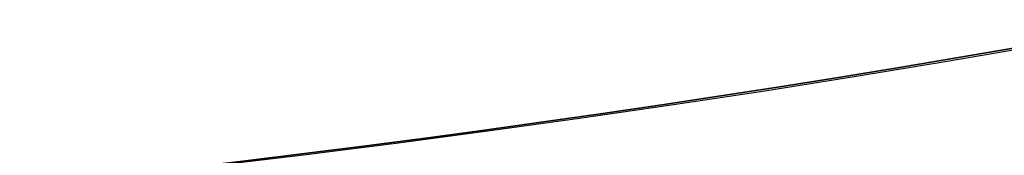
# Model space of a CAD drawing. Header units: millimetres. Extents: x -1649 to 240, y -242 to 238.
# Tile 424 of 656: x 2.108 to 3.463, y -21.897 to -21.71. Entities that reach past the tile are written whole.
import ezdxf

# ---------------------------------------------------------------- set-up
doc = ezdxf.new("R2010")
doc.units = ezdxf.units.MM
for name, color, linetype, true_color in [('BOMBILLA', 7, 'Continuous', 0xfff700), ('NEGRO', 7, 'Continuous', 0x292828), ('PANTALLA', 7, 'Continuous', 0xffffff)]:
    doc.layers.add(name, color=color, linetype=linetype, true_color=true_color)

# ---------------------------------------------------------------- blocks, each defined once
blk = doc.blocks.new('DOME M 29914')
at = {"layer": 'BOMBILLA', "extrusion": (0, 0, -1)}
blk.add_arc((-12.50152331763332, -0.01811837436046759, -330.6345638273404), 24.05871559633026, 180.8118392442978, 0.8118392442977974, dxfattribs=at)
at = {"layer": 'NEGRO', "extrusion": (0, 0, -1)}
for centre, radius, start, end in [((-12.49999999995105, -1.341600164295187e-10, -253.25), 211.4999999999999, 292.5907274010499, 112.5907273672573), ((-12.49999999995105, -1.341600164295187e-10, -253.5), 210, 329.857864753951, 149.8578647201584), ((-12.49999999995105, -1.341600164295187e-10, -253.25), 210.4999999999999, 292.5907274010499, 112.5907273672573), ((-12.49999999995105, -1.341600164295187e-10, -253.5), 206, 329.857864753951, 149.8578647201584), ((-12.49999999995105, -1.341600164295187e-10, -247), 199.5, 292.5907274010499, 112.5907273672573), ((-12.49999999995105, -1.341500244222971e-10, -258.5), 211.5, 292.590727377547, 112.5907273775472), ((-12.49999999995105, -1.341506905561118e-10, -248), 210.5, 292.590727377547, 112.5907273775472), ((-12.49999999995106, -1.341466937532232e-10, -258.4999999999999), 210.5, 292.5907273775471, 112.5907273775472), ((-12.49999999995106, -1.341513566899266e-10, -247.5), 199.5, 292.5907273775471, 112.5907273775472), ((-12.49999999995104, -1.341606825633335e-10, -259.5), 210, 329.8578647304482, 149.8578647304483), ((-12.49999999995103, -1.341431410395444e-10, -259.5), 206, 329.8578647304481, 149.8578647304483), ((-12.49999999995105, -1.341600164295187e-10, -253.25), 211.4999999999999, 112.5907273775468, 292.5907274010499), ((-12.49999999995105, -1.341950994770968e-10, -248), 211.5, 112.5907273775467, 292.5907273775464), ((-12.49999999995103, -1.341977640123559e-10, -258.4999999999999), 211.5, 112.5907273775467, 292.5907273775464), ((-12.49999999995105, -1.341600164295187e-10, -253.25), 210.4999999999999, 112.5907273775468, 292.5907274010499), ((-12.49999999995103, -1.341911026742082e-10, -258.5), 210.5, 112.5907273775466, 292.5907273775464), ((-12.49999999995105, -1.341600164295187e-10, -247), 199.5, 112.5907273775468, 292.5907274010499), ((-12.49999999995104, -1.341873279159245e-10, -247.5), 199.5, 112.5907273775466, 292.5907273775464), ((-12.49999999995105, -1.341600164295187e-10, -253.5), 210, 149.8578647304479, 329.857864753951), ((-12.49999999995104, -1.341280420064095e-10, -259.5), 210, 149.8578647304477, 329.8578647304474), ((-12.49999999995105, -1.341600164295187e-10, -253.5), 206, 149.8578647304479, 329.857864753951), ((-12.49999999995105, -1.341633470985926e-10, -259.5), 206, 149.8578647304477, 329.8578647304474), ((-12.49999999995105, -1.341600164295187e-10, -265.119279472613), 28.40000000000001, 60.27582303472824, 240.2758230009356), ((-12.49999999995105, -1.341569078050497e-10, -265.619279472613), 26.30000000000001, 60.27582301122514, 240.2758230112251), ((-12.49999999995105, -1.341600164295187e-10, -264.369279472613), 26.30000000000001, 60.27582303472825, 240.2758230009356), ((-12.49999999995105, -1.341582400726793e-10, -267.119279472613), 28.40000000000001, 60.27582301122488, 240.2758230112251), ((-12.49999999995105, -1.341600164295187e-10, -265.119279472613), 28.40000000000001, 240.2758230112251, 60.27582303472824), ((-12.49999999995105, -1.3417089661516e-10, -267.119279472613), 28.4, 240.2758230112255, 60.27582301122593), ((-12.49999999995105, -1.341571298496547e-10, -275.919279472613), 23.10000000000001, 60.27582301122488, 240.2758230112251), ((-12.49999999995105, -1.341600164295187e-10, -264.369279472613), 26.30000000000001, 240.2758230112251, 60.27582303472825), ((-12.49999999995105, -1.341686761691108e-10, -265.619279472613), 26.3, 240.2758230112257, 60.27582301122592), ((-12.49999999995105, -1.341682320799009e-10, -275.919279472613), 23.1, 240.2758230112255, 60.27582301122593), ((-12.49999999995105, -1.341582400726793e-10, -256.5), 26, 227.962105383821, 47.96210538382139), ((-12.4999999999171, -7.470535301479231e-11, -275.919279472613), 21.85790949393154, 240.2758230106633, 60.27582301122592), ((-12.49999999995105, -1.341600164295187e-10, -273.571862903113), 20.59548659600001, 259.7877403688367, 60.27582302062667), ((-12.49999999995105, -1.341600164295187e-10, -267.568868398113), 20.59548659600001, 260.1318514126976, 60.27582303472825), ((-12.49999999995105, -1.341600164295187e-10, -270.867860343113), 20.59548659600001, 240.2758230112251, 60.27582303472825), ((-12.49999999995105, -1.341631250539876e-10, -252.7), 21.75, 227.962105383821, 47.9621053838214), ((-12.49999999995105, -1.341640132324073e-10, -252.7), 20.95, 227.962105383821, 47.9621053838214), ((-12.49999999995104, -1.341553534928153e-10, -221), 20.94999999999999, 227.9621053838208, 47.9621053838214), ((-12.49999999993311, -1.141173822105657e-10, -281.3), 19.1499999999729, 227.9621053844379, 47.9621053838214), ((-12.49999999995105, -1.341600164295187e-10, -278.271747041), 19.85, 240.4672693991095, 34.66480464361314), ((-12.49999999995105, -1.341600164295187e-10, -275.271747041), 19.85, 240.4672693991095, 34.66480464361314), ((-12.49999999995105, -1.341600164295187e-10, -272.271747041), 19.85, 240.4672693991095, 34.66480464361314), ((-12.49999999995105, -1.341600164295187e-10, -269.271747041), 19.85, 240.4672693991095, 34.66480464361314), ((-12.49999999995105, -1.341600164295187e-10, -266.271747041), 19.85, 240.4672693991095, 34.66480464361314), ((-12.49999999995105, -1.341600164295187e-10, -263.271747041), 19.85, 240.4672693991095, 34.66480464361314), ((-12.49999999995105, -1.341600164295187e-10, -260.271747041), 19.85, 240.4672693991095, 34.66480464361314), ((-12.49999999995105, -1.341600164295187e-10, -257.271747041), 19.85, 240.4672693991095, 34.66480464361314), ((-12.49999999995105, -1.341600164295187e-10, -254.271747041), 19.85, 240.4672693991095, 34.66480464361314), ((-12.49999999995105, -1.341600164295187e-10, -251.271747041), 19.85, 240.4672693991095, 34.66480464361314), ((-12.49999999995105, -1.341600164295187e-10, -248.271747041), 19.85, 240.4672693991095, 34.66480464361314), ((-12.49999999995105, -1.341600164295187e-10, -245.271747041), 19.85, 240.4672693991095, 34.66480464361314), ((-12.49999999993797, -1.262969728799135e-10, -242.3), 19.85000000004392, 237.220322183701, 30.95717537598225), ((-12.49999999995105, -1.341600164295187e-10, -258.5), 32.49999999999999, 179.8578647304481, 359.8578647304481), ((-12.49999999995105, -1.341600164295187e-10, -257.5), 32.49999999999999, 179.8578647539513, 359.8578647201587), ((-12.49999999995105, -1.341600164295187e-10, -258.4999999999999), 20.25, 179.8578647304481, 359.8578647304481), ((-12.49999999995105, -1.341600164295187e-10, -257.5), 20.25, 179.8578647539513, 359.8578647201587), ((-12.49999999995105, -1.341600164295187e-10, -242.9861459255), 19.85, 227.9621053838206, 308.5412627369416), ((-12.49999999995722, -1.265829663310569e-10, -274.9192794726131), 20.59548659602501, 240.2758230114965, 309.1348829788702)]:
    blk.add_arc(centre, radius, start, end, dxfattribs=at)
at = {"layer": 'NEGRO'}
for centre, radius, start, end in [((12.49999999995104, -1.341891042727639e-10, 248), 211.5, 67.4092726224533, 247.4092726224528), ((12.49999999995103, -1.341704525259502e-10, 246.5), 210, 67.4092726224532, 247.4092726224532), ((12.49999999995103, -1.341822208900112e-10, 247.5), 210, 67.40927262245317, 210.1421352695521), ((12.49999999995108, -1.341893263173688e-10, 247.5), 210.0000000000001, 67.40927262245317, 210.1421352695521), ((12.49999999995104, -1.341498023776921e-10, 247.5), 206, 30.14213526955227, 210.1421352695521), ((12.49999999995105, -1.341773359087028e-10, 246.5), 199.5, 67.40927262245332, 247.4092726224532), ((12.49999999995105, -1.341449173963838e-10, 248), 210.5, 247.4092726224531, 67.4092726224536), ((12.49999999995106, -1.341553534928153e-10, 246.5), 210, 247.4092726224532, 67.4092726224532), ((12.49999999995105, -1.34168010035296e-10, 246.5), 199.5, 247.4092726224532, 67.4092726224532), ((12.49999999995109, -1.341751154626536e-10, 247.5), 210, 247.4092726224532, 30.14213526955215), ((12.49999999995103, -1.341253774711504e-10, 247.5), 210.0000000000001, 247.4092726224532, 30.14213526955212), ((12.49999999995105, -1.341600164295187e-10, 247.5), 206, 210.1421352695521, 30.14213526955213), ((12.49999999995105, -1.341644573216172e-10, 263.1192794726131), 28.4, 299.7241769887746, 119.7241769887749), ((12.49999999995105, -1.341675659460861e-10, 263.1192794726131), 26.3, 299.7241769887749, 119.7241769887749), ((12.49999999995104, -1.341537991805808e-10, 263.119279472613), 28.40000000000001, 119.7241769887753, 299.7241769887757), ((12.49999999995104, -1.341571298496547e-10, 263.119279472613), 26.30000000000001, 119.7241769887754, 299.7241769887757), ((12.49999999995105, -1.341597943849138e-10, 255.7), 26, 132.0378946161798, 312.0378946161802), ((12.49999999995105, -1.341600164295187e-10, 256.1), 26, 132.0378946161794, 312.0378946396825), ((12.49999999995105, -1.341600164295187e-10, 269.359777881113), 21.85790949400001, 119.7241769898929, 299.724176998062), ((12.49999999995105, -1.341600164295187e-10, 272.359777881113), 21.85790949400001, 119.7241769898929, 299.724176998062), ((12.49999999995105, -1.341600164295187e-10, 274.513097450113), 21.85790949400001, 119.7241769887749, 286.8801097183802), ((12.49999999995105, -1.341617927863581e-10, 256.5), 24.75, 132.0378946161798, 312.0378946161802), ((12.49999999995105, -1.341622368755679e-10, 255.7), 24.75, 132.0378946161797, 312.0378946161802), ((12.49999999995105, -1.341604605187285e-10, 265.619279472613), 20.59548659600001, 119.7241769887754, 299.7241769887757), ((12.49999999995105, -1.341640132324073e-10, 221), 21.75, 132.0378946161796, 312.0378946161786), ((12.49999999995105, -1.341600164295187e-10, 236.85), 21.75, 132.0378946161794, 312.0378946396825), ((12.49999999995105, -1.341600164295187e-10, 236.85), 20.95, 132.0378946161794, 312.0378946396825), ((12.49999999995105, -1.341600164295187e-10, 256.5), 32.49999999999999, 180.1421352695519, 0.1421352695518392), ((12.49999999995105, -1.341600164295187e-10, 256.4999999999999), 20.25, 180.1421352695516, 0.1421352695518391), ((12.49999999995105, -1.341600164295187e-10, 275.0906576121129), 20.76686473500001, 266.4442671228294, 299.724177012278), ((12.49999999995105, -1.341600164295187e-10, 267.116502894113), 21.85790949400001, 254.7244295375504, 299.724177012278), ((12.50000000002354, -2.63922883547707e-10, 265.6192794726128), 21.85790949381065, 254.7244295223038, 299.2016926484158)]:
    blk.add_arc(centre, radius, start, end, dxfattribs=at)
for points, weights, degree in [([(93.57808880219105, 194.866481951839, 246.9393398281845), (-296.1548751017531, 357.0226595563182, 246.9393398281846), (-458.3110527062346, -32.71030434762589, 246.9393398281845), (-68.57808880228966, -194.8664819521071, 246.9393398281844)], [0.8164906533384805, 0.2721635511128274, 0.2721635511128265, 0.8164906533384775], 3), ([(93.3064566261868, 194.2136297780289, 247.6464466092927), (-295.1208029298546, 355.826543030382, 247.6464466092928), (-456.7337161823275, -32.60071652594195, 247.6464466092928), (-68.3064566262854, -194.213629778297, 247.6464466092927)], [0.8164906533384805, 0.2721635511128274, 0.2721635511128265, 0.8164906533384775], 3), ([(-68.57808880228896, -194.8664819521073, 246.9393398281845), (321.1548751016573, -357.0226595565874, 246.9393398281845), (483.3110527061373, 32.71030434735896, 246.9393398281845), (93.57808880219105, 194.866481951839, 246.9393398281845)], [0.8164906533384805, 0.2721635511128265, 0.2721635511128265, 0.8164906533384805], 3), ([(-68.3064566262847, -194.2136297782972, 247.6464466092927), (320.1208029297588, -355.8265430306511, 247.6464466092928), (481.7337161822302, 32.600716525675, 247.6464466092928), (93.3064566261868, 194.2136297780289, 247.6464466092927)], [0.8164906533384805, 0.2721635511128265, 0.2721635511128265, 0.8164906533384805], 3), ([(-2.652660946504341, 16.8063681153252, 254.821320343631), (-36.26539717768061, -13.49895377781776, 254.8213203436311), (-5.960075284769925, -47.11169000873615, 254.8213203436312), (27.65266094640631, -16.80636811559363, 254.8213203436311)], [0.8164906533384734, 0.2721635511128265, 0.2721635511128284, 0.816490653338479], 3), ([(-2.273865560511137, 16.38623235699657, 255.3870057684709), (-35.04633027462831, -13.1614987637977, 255.3870057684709), (-5.498599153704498, -45.93396347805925, 255.3870057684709), (27.27386556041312, -16.38623235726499, 255.3870057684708)], [0.816490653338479, 0.2721635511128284, 0.2721635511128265, 0.8164906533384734], 3), ([(-1.573958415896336, 15.60993985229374, 219.2322330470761), (-32.79383812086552, -12.53797697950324, 219.2322330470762), (-4.645921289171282, -43.75785668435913, 219.2322330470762), (26.57395841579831, -15.60993985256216, 219.2322330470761)], [0.816490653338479, 0.2721635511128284, 0.2721635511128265, 0.8164906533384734], 3), ([(-1.195163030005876, 15.18980409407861, 219.7979184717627), (-31.57477121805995, -12.20052196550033, 219.7979184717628), (-4.184445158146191, -42.58013015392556, 219.7979184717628), (26.19516302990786, -15.18980409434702, 219.7979184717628)], [0.8164906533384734, 0.2721635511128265, 0.2721635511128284, 0.816490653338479], 3), ([(22.71176041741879, -17.88558126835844, 266.495201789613), (15.30335626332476, -22.11540456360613, 266.295153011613), (7.073876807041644, -19.86784475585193, 266.1157943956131)], [0.949183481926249, 0.900100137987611, 1], 2), ([(7.073876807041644, -19.86784475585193, 267.361111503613), (15.30335626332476, -22.11540456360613, 267.5404701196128), (22.71176041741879, -17.88558126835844, 267.740518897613)], [1, 0.900100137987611, 0.949183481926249], 2), ([(23.33770145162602, -18.98189755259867, 268.595866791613), (15.47519105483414, -23.47099249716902, 268.3958180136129), (6.741276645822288, -21.08566605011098, 268.216459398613)], [0.949183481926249, 0.900100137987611, 1], 2)]:
    blk.add_rational_spline(points, weights, degree=degree, dxfattribs=at)
for points, weights, knots in [([(6.907576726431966, -20.47675540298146, 267.788785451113), (18.72983697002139, -23.70554248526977, 268.038785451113), (27.43717872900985, -15.08155832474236, 268.288785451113), (36.14452048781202, -6.457574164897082, 268.538785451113), (33.02960200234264, 5.39519707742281, 268.788785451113), (29.91468351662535, 17.24796832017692, 269.038785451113), (18.09242327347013, 20.47675540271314, 269.288785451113), (6.270163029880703, 23.70554248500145, 269.538785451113), (-2.437178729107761, 15.08155832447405, 269.788785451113), (-11.14452048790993, 6.457574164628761, 270.038785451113), (-8.029602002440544, -5.39519707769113, 270.288785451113), (-4.914683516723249, -17.24796832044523, 270.538785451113), (6.907576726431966, -20.47675540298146, 270.788785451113), (18.72983697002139, -23.70554248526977, 271.038785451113), (27.43717872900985, -15.08155832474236, 271.288785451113), (36.14452048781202, -6.457574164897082, 271.538785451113), (33.02960200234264, 5.39519707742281, 271.788785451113), (29.91468351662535, 17.24796832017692, 272.038785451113), (18.09242327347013, 20.47675540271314, 272.288785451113), (6.270163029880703, 23.70554248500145, 272.538785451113), (-2.437178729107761, 15.08155832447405, 272.788785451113), (-11.14452048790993, 6.457574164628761, 273.038785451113), (-8.029602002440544, -5.39519707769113, 273.288785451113), (-4.914683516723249, -17.24796832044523, 273.538785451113), (6.907576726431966, -20.47675540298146, 273.788785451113), (18.72983697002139, -23.70554248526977, 274.038785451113), (27.43717872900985, -15.08155832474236, 274.288785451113), (36.14452048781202, -6.457574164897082, 274.538785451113), (33.02960200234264, 5.39519707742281, 274.788785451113), (29.91468351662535, 17.24796832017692, 275.038785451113), (18.09242327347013, 20.47675540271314, 275.288785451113), (12.34638650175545, 22.04606016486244, 275.4102942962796), (6.622775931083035, 20.39683669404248, 275.5505617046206)], [1, 0.866025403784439, 1, 0.866025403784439, 1, 0.866025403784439, 1, 0.866025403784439, 1, 0.866025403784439, 1, 0.866025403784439, 1, 0.866025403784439, 1, 0.866025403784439, 1, 0.866025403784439, 1, 0.866025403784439, 1, 0.866025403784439, 1, 0.866025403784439, 1, 0.866025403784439, 1, 0.866025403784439, 1, 0.866025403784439, 1, 0.9300682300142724, 0.9331421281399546], [0, 0, 0, 0.0416666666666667, 0.0416666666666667, 0.0833333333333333, 0.0833333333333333, 0.125, 0.125, 0.166666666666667, 0.166666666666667, 0.208333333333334, 0.208333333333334, 0.25, 0.25, 0.291666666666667, 0.291666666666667, 0.333333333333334, 0.333333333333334, 0.375, 0.375, 0.416666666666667, 0.416666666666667, 0.458333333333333, 0.458333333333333, 0.5, 0.5, 0.541666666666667, 0.541666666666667, 0.583333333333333, 0.583333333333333, 0.625, 0.625, 0.646749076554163, 0.646749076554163, 0.646749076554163]), ([(6.907576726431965, -20.47675540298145, 265.680037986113), (18.72983697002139, -23.70554248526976, 265.930037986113), (27.43717872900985, -15.08155832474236, 266.180037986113), (36.14452048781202, -6.457574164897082, 266.430037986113), (33.02960200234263, 5.395197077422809, 266.680037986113), (29.91468351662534, 17.24796832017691, 266.930037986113), (18.09242327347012, 20.47675540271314, 267.180037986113), (6.270163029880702, 23.70554248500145, 267.430037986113), (-2.437178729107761, 15.08155832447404, 267.680037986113), (-11.14452048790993, 6.457574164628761, 267.9300379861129), (-8.029602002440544, -5.39519707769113, 268.180037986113), (-4.914683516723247, -17.24796832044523, 268.430037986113), (6.907576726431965, -20.47675540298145, 268.680037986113), (18.72983697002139, -23.70554248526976, 268.930037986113), (27.43717872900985, -15.08155832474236, 269.180037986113), (36.14452048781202, -6.457574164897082, 269.430037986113), (33.02960200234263, 5.395197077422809, 269.680037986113), (29.91468351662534, 17.24796832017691, 269.930037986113), (18.09242327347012, 20.47675540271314, 270.180037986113), (6.270163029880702, 23.70554248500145, 270.430037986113), (-2.437178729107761, 15.08155832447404, 270.680037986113), (-11.14452048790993, 6.457574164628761, 270.9300379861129), (-8.029602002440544, -5.39519707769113, 271.180037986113), (-4.914683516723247, -17.24796832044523, 271.430037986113), (6.907576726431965, -20.47675540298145, 271.680037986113), (18.72983697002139, -23.70554248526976, 271.930037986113), (27.43717872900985, -15.08155832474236, 272.180037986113), (36.14452048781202, -6.457574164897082, 272.430037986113), (33.02960200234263, 5.395197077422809, 272.680037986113), (29.91468351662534, 17.24796832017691, 272.930037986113), (18.09242327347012, 20.47675540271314, 273.180037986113), (6.270163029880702, 23.70554248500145, 273.430037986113), (-2.437178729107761, 15.08155832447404, 273.680037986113), (-11.14452048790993, 6.457574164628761, 273.9300379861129), (-8.029602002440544, -5.39519707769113, 274.180037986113), (-4.914683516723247, -17.24796832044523, 274.430037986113), (6.907576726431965, -20.47675540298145, 274.680037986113), (18.72983697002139, -23.70554248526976, 274.930037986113), (27.43717872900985, -15.08155832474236, 275.180037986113), (33.52303629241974, -9.053962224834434, 275.3547714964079), (33.72102674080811, -0.4906464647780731, 275.5505846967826)], [1, 0.866025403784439, 1, 0.866025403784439, 1, 0.866025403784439, 1, 0.866025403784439, 1, 0.866025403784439, 1, 0.866025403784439, 1, 0.866025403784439, 1, 0.866025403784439, 1, 0.866025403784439, 1, 0.866025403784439, 1, 0.866025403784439, 1, 0.866025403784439, 1, 0.866025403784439, 1, 0.866025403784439, 1, 0.866025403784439, 1, 0.866025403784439, 1, 0.866025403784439, 1, 0.866025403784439, 1, 0.866025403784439, 1, 0.9024248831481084, 0.946979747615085], [0, 0, 0, 0.0416666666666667, 0.0416666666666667, 0.0833333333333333, 0.0833333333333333, 0.125, 0.125, 0.166666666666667, 0.166666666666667, 0.208333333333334, 0.208333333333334, 0.25, 0.25, 0.291666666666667, 0.291666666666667, 0.333333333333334, 0.333333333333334, 0.375, 0.375, 0.416666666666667, 0.416666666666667, 0.458333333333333, 0.458333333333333, 0.5, 0.5, 0.541666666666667, 0.541666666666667, 0.583333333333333, 0.583333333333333, 0.625, 0.625, 0.666666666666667, 0.666666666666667, 0.708333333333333, 0.708333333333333, 0.75, 0.75, 0.791666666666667, 0.791666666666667, 0.8220129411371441, 0.8220129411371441, 0.8220129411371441]), ([(23.33770145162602, -18.98189755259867, 274.5958667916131), (15.47519105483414, -23.47099249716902, 274.395818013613), (6.74127664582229, -21.08566605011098, 274.216459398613), (-5.432538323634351, -17.76086557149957, 273.9664593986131), (-8.640084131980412, -5.555632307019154, 273.716459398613), (-11.84762994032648, 6.649600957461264, 273.466459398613), (-2.881360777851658, 15.53003374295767, 273.216459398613), (-0.8367582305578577, 17.55506279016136, 273.159451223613), (1.662298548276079, 18.98189755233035, 273.095866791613)], [0.94918348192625, 0.900100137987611, 1, 0.866025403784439, 1, 0.866025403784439, 1, 0.965925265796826, 0.949183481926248], [3.772535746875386, 3.772535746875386, 3.772535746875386, 3.803605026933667, 3.803605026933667, 3.845271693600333, 3.845271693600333, 3.886938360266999, 3.886938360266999, 3.897535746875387, 3.897535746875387, 3.897535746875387]), ([(23.33770145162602, -18.98189755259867, 271.595866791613), (15.47519105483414, -23.47099249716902, 271.3958180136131), (6.74127664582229, -21.08566605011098, 271.216459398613), (-5.432538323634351, -17.76086557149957, 270.9664593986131), (-8.640084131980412, -5.555632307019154, 270.716459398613), (-11.84762994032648, 6.649600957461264, 270.4664593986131), (-2.881360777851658, 15.53003374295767, 270.216459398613), (-0.8367582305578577, 17.55506279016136, 270.159451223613), (1.662298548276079, 18.98189755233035, 270.095866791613)], [0.94918348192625, 0.900100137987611, 1, 0.866025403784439, 1, 0.866025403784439, 1, 0.965925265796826, 0.949183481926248], [4.022535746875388, 4.022535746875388, 4.022535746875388, 4.053605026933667, 4.053605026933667, 4.095271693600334, 4.095271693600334, 4.136938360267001, 4.136938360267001, 4.147535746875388, 4.147535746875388, 4.147535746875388]), ([(1.662298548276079, 18.98189755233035, 267.123688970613), (-0.8367582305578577, 17.55506279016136, 267.187273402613), (-2.881360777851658, 15.53003374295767, 267.244281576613), (-11.84762994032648, 6.649600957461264, 267.494281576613), (-8.640084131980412, -5.555632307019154, 267.744281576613), (-5.432538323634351, -17.76086557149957, 267.9942815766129), (6.74127664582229, -21.08566605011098, 268.244281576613), (15.47519105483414, -23.47099249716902, 268.4236401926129), (23.33770145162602, -18.98189755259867, 268.623688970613)], [0.949183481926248, 0.965925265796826, 1, 0.866025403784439, 1, 0.866025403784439, 1, 0.900100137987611, 0.949183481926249], [0.156069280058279, 0.156069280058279, 0.156069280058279, 0.166666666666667, 0.166666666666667, 0.208333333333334, 0.208333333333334, 0.25, 0.25, 0.281069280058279, 0.281069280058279, 0.281069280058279]), ([(1.662298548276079, 18.98189755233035, 270.123688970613), (-0.8367582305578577, 17.55506279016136, 270.1872734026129), (-2.881360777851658, 15.53003374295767, 270.244281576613), (-11.84762994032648, 6.649600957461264, 270.4942815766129), (-8.640084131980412, -5.555632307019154, 270.744281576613), (-5.432538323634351, -17.76086557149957, 270.9942815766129), (6.74127664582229, -21.08566605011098, 271.244281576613), (15.47519105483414, -23.47099249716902, 271.4236401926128), (23.33770145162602, -18.98189755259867, 271.623688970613)], [0.949183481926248, 0.965925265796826, 1, 0.866025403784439, 1, 0.866025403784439, 1, 0.900100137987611, 0.94918348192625], [0.406069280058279, 0.406069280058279, 0.406069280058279, 0.416666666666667, 0.416666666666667, 0.458333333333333, 0.458333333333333, 0.5, 0.5, 0.53106928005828, 0.53106928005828, 0.53106928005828]), ([(1.662298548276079, 18.98189755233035, 273.123688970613), (-0.8367582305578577, 17.55506279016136, 273.1872734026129), (-2.881360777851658, 15.53003374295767, 273.244281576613), (-11.84762994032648, 6.649600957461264, 273.494281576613), (-8.640084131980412, -5.555632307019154, 273.744281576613), (-5.432538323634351, -17.76086557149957, 273.994281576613), (6.74127664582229, -21.08566605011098, 274.244281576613), (15.47519105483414, -23.47099249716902, 274.4236401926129), (23.33770145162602, -18.98189755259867, 274.623688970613)], [0.949183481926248, 0.965925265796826, 1, 0.866025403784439, 1, 0.866025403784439, 1, 0.900100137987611, 0.94918348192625], [0.656069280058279, 0.656069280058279, 0.656069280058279, 0.666666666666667, 0.666666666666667, 0.708333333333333, 0.708333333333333, 0.75, 0.75, 0.78106928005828, 0.78106928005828, 0.78106928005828]), ([(22.71176041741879, -17.88558126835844, 272.4952017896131), (15.30335626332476, -22.11540456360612, 272.2951530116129), (7.073876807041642, -19.86784475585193, 272.1157943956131), (-4.396828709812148, -16.7350710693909, 271.865794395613), (-7.419119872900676, -5.234761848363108, 271.6157943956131), (-10.44141103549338, 6.265547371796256, 271.365794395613), (-1.992996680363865, 14.63308290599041, 271.1157943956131), (-0.06648196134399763, 16.5411546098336, 271.058786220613), (2.288239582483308, 17.88558126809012, 270.995201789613)], [0.949183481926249, 0.900100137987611, 1, 0.866025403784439, 1, 0.866025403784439, 1, 0.965925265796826, 0.949183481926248], [1.281069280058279, 1.281069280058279, 1.281069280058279, 1.312138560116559, 1.312138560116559, 1.353805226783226, 1.353805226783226, 1.395471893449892, 1.395471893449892, 1.40606928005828, 1.40606928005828, 1.40606928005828]), ([(22.71176041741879, -17.88558126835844, 269.495201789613), (15.30335626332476, -22.11540456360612, 269.295153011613), (7.073876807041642, -19.86784475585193, 269.1157943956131), (-4.396828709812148, -16.7350710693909, 268.865794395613), (-7.419119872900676, -5.234761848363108, 268.6157943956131), (-10.44141103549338, 6.265547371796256, 268.365794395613), (-1.992996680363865, 14.63308290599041, 268.1157943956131), (-0.06648196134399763, 16.5411546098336, 268.0587862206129), (2.288239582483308, 17.88558126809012, 267.9952017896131)], [0.949183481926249, 0.900100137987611, 1, 0.866025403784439, 1, 0.866025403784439, 1, 0.965925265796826, 0.949183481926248], [6.203731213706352, 6.203731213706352, 6.203731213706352, 6.234800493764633, 6.234800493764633, 6.2764671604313, 6.2764671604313, 6.318133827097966, 6.318133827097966, 6.328731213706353, 6.328731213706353, 6.328731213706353]), ([(2.288239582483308, 17.88558126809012, 269.240518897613), (-0.06648196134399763, 16.5411546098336, 269.3041033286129), (-1.992996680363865, 14.63308290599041, 269.3611115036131), (-10.44141103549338, 6.265547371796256, 269.611111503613), (-7.419119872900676, -5.234761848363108, 269.8611115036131), (-4.396828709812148, -16.7350710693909, 270.111111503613), (7.073876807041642, -19.86784475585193, 270.3611115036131), (15.30335626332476, -22.11540456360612, 270.5404701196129), (22.71176041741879, -17.88558126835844, 270.740518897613)], [0.949183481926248, 0.965925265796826, 1, 0.866025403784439, 1, 0.866025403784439, 1, 0.900100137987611, 0.949183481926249], [1.187138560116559, 1.187138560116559, 1.187138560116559, 1.197735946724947, 1.197735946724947, 1.239402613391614, 1.239402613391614, 1.28106928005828, 1.28106928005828, 1.312138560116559, 1.312138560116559, 1.312138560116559]), ([(2.288239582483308, 17.88558126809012, 272.2405188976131), (-0.06648196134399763, 16.5411546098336, 272.3041033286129), (-1.992996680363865, 14.63308290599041, 272.3611115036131), (-10.44141103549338, 6.265547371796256, 272.611111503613), (-7.419119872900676, -5.234761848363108, 272.8611115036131), (-4.396828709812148, -16.7350710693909, 273.111111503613), (7.073876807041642, -19.86784475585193, 273.3611115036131), (15.30335626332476, -22.11540456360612, 273.540470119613), (22.71176041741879, -17.88558126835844, 273.740518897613)], [0.949183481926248, 0.965925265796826, 1, 0.866025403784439, 1, 0.866025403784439, 1, 0.900100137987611, 0.949183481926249], [1.437138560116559, 1.437138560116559, 1.437138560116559, 1.447735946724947, 1.447735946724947, 1.489402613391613, 1.489402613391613, 1.53106928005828, 1.53106928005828, 1.56213856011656, 1.56213856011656, 1.56213856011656])]:
    blk.add_rational_spline(points, weights, degree=2, knots=knots, dxfattribs=at)
for points, knots in [([(22.88069400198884, -18.18146319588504, 275.2599914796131), (22.37034527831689, -18.46368268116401, 275.2520334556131), (21.64882388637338, -18.83872435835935, 275.240781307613), (20.20725946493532, -19.42873560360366, 275.218961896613), (19.66677423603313, -19.62924196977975, 275.210865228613), (18.76198188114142, -19.91478353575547, 275.197484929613), (18.44472608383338, -20.00737719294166, 275.192818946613), (17.94509204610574, -20.1393129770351, 275.185511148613), (17.77459116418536, -20.18212932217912, 275.183023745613), (17.42566318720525, -20.26488805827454, 275.1779459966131), (17.22590366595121, -20.30930058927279, 275.1750466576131), (15.77642545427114, -20.61303677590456, 275.154051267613), (14.60160690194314, -20.73330595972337, 275.137496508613), (13.046242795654, -20.79132946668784, 275.115826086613), (12.56185365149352, -20.79010295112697, 275.109129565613), (11.88800167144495, -20.76828234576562, 275.099875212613), (11.67215687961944, -20.75766359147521, 275.096922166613), (11.36162959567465, -20.7379353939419, 275.0926902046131), (11.20967482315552, -20.72711976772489, 275.090623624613), (11.0626894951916, -20.71509136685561, 275.088631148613), (10.96580372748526, -20.7068257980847, 275.087319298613), (10.93930633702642, -20.70454375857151, 275.086960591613), (10.32072164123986, -20.6474650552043, 275.078604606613), (9.78822979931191, -20.57632055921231, 275.0714852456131), (9.01713831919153, -20.4445726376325, 275.061268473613), (8.76470717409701, -20.39648237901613, 275.057939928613), (8.393089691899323, -20.31875801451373, 275.0530626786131), (8.209037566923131, -20.27849829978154, 275.050652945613), (7.99740560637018, -20.22922685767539, 275.047892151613), (7.892365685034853, -20.204033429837, 275.046524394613), (7.847515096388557, -20.19311863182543, 275.045940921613), (7.817651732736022, -20.18581617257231, 275.045552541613), (7.815416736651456, -20.18528184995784, 275.045523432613), (6.905513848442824, -19.96065344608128, 275.033697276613), (6.226958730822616, -19.7343698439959, 275.024662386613), (5.493012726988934, -19.47012648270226, 275.014759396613), (5.295630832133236, -19.39402795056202, 275.012066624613), (5.068156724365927, -19.30413569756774, 275.008939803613), (5.003772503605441, -19.27818281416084, 275.008049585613), (4.924151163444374, -19.24577894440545, 275.006942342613), (4.888580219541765, -19.23120554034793, 275.006445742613), (4.859339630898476, -19.21914489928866, 275.006034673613), (4.841250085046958, -19.21166889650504, 275.0057796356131), (4.849641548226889, -19.21515640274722, 275.0058992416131), (3.265202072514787, -18.55775271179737, 274.983400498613), (1.399761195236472, -17.56557525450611, 274.9546426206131), (-0.4988035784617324, -15.97514236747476, 274.919279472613)], [0, 0, 0, 0, 0.124999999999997, 0.124999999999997, 0.187499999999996, 0.187499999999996, 0.218749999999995, 0.218749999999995, 0.234374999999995, 0.234374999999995, 0.249999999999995, 0.249999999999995, 0.374999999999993, 0.374999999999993, 0.437499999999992, 0.437499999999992, 0.468749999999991, 0.468749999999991, 0.484374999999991, 0.49218749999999, 0.49218749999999, 0.49999999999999, 0.49999999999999, 0.562499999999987, 0.562499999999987, 0.593749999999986, 0.593749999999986, 0.609374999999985, 0.617187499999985, 0.621093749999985, 0.623046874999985, 0.623046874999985, 0.624999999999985, 0.624999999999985, 0.687499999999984, 0.687499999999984, 0.718749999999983, 0.718749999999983, 0.734374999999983, 0.734374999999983, 0.742187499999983, 0.746093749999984, 0.746093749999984, 0.749999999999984, 0.749999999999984, 1, 1, 1, 1]), ([(23.16415594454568, -19.07993672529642, 265.619279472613), (20.67601455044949, -20.36768876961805, 265.619279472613), (17.96082097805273, -21.16122391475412, 265.619279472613), (13.77080105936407, -21.54227967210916, 265.619279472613), (12.39188979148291, -21.53378631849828, 265.619279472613), (9.617360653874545, -21.25052577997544, 265.619279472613), (8.231057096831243, -20.97237669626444, 265.619279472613), (6.884389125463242, -20.56165720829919, 265.619279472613)], [-6.623305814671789, -6.623305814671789, -6.623305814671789, -6.623305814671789, -6.123305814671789, -6.123305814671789, -5.873305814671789, -5.873305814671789, -5.623305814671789, -5.623305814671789, -5.623305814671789, -5.623305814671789])]:
    blk.add_open_spline(points, degree=3, knots=knots, dxfattribs=at)
at = {"layer": 'PANTALLA', "extrusion": (0, 0, -1)}
for radius in [210, 206]:
    blk.add_arc((-12.49999999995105, -1.341611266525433e-10, -259.5), radius, 59.85786473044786, 239.8578647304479, dxfattribs=at)
at = {"layer": 'PANTALLA'}
for radius in [210, 206]:
    blk.add_arc((12.49999999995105, -1.341600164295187e-10, 259.5), radius, 120.1421352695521, 300.1421352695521, dxfattribs=at)
at = {"layer": 'PANTALLA', "extrusion": (0.864782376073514, 0.5021468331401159, 3.049165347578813e-17)}
for radius in [210, 206]:
    blk.add_arc((-6.276835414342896, 259.5, 10.80977970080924), radius, 0, 180, dxfattribs=at)
at = {"layer": 'PANTALLA', "extrusion": (0.502146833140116, -0.864782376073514, 0)}
for centre, radius, start in [((10.80977970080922, 259.5000000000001, 6.276835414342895), 210, 358.5434189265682), ((10.80977970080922, 259.5000000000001, 6.276835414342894), 206, 358.5151295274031)]:
    blk.add_arc(centre, radius, start, 180, dxfattribs=at)
at = {"layer": 'PANTALLA'}
for points, knots in [([(-152.2349515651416, 130.1303219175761, 254.1619244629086), (-148.4311605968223, 134.9456279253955, 254.1619244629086), (-144.4180670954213, 139.5918377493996, 254.1619244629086), (-135.9963979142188, 148.5192942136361, 254.1619244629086), (-131.5918717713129, 152.7962481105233, 254.1619244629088), (-124.7138543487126, 158.9127901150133, 254.1619244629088), (-122.3769522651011, 160.9009771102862, 254.1619244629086), (-117.6176894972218, 164.7734917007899, 254.1619244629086), (-115.1959005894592, 166.6573540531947, 254.1619244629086), (-111.5026355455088, 169.4024914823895, 254.1619244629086), (-110.2615802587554, 170.3039992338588, 254.1619244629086), (-107.7599337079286, 172.0796504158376, 254.1619244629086), (-106.4994175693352, 172.9537405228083, 254.1619244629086), (-103.9594537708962, 174.6741348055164, 254.1619244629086), (-102.6800823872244, 175.520387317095, 254.1619244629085), (-100.7472989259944, 176.7686126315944, 254.1619244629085), (-100.1007342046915, 177.1811721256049, 254.1619244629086), (-98.8032001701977, 177.9991313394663, 254.1619244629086), (-98.15215282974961, 178.4045800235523, 254.1619244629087), (-97.49894991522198, 178.806420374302, 254.1619244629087), (-96.74110677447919, 179.2726337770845, 254.1619244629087), (-95.98024954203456, 179.7340592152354, 254.1619244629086), (-94.45285327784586, 180.6471250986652, 254.1619244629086), (-93.68619060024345, 181.0988390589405, 254.1619244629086), (-92.91676112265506, 181.5456180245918, 254.1619244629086), (-92.14730831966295, 181.9924105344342, 254.1619244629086), (-91.37496414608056, 182.4343399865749, 254.1619244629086), (-89.82484464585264, 183.3082725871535, 254.1619244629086), (-89.04694384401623, 183.7403460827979, 254.1619244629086), (-88.2664026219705, 184.1674158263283, 254.1619244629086), (-87.59360014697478, 184.5355367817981, 254.1619244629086), (-86.91874742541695, 184.8999885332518, 254.1619244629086), (-85.56516968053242, 185.6214309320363, 254.1619244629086), (-84.88636327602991, 185.9784647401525, 254.1619244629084), (-82.84422539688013, 187.0383287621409, 254.1619244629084), (-81.47507822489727, 187.7299720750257, 254.1619244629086), (-78.72187086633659, 189.0831246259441, 254.1619244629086), (-77.33789335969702, 189.7445932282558, 254.1619244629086), (-74.55568938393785, 191.0370767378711, 254.1619244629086), (-73.15754646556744, 191.6680528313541, 254.1619244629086), (-68.94266623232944, 193.5148800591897, 254.1619244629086), (-66.1060665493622, 194.6843676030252, 254.1619244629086), (-60.38365236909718, 196.8981714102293, 254.1619244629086), (-57.49852536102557, 197.9422217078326, 254.1619244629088), (-48.77692298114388, 200.883796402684, 254.1619244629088), (-42.87909702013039, 202.5890336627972, 254.1619244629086), (-30.95104446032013, 205.4779007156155, 254.1619244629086), (-24.92655343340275, 206.6601414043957, 254.1619244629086), (-18.85895380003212, 207.5767833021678, 254.1619244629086), (-11.78366055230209, 208.6456590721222, 254.1619244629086), (-4.65834489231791, 209.3520919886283, 254.1619244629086), (9.636526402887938, 210.0345393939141, 254.1619244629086), (16.79673406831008, 210.0101076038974, 254.1619244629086), (38.24090065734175, 208.8396227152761, 254.1619244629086), (52.42274021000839, 206.5980561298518, 254.1619244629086), (66.26563000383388, 202.9304363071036, 254.1619244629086), (80.09839053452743, 199.2655001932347, 254.1619244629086), (93.52017523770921, 194.1958114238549, 254.1619244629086), (112.7181359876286, 184.6048689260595, 254.1619244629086), (118.9472309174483, 181.0845643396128, 254.1619244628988), (131.0218246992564, 173.4220559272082, 254.1619244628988), (136.8594390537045, 169.2848555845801, 254.1619244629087), (142.474544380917, 164.8578865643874, 254.1619244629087), (152.8431851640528, 156.6832132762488, 254.1619244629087), (162.4174956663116, 147.5485799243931, 254.1619244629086), (179.722944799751, 127.6022165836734, 254.1619244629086), (187.4154922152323, 116.8349670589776, 254.1619244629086), (194.0456180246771, 105.416761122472, 254.1619244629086), (200.6757438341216, 93.99855518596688, 254.1619244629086), (206.2138776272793, 81.98031812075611, 254.1619244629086), (214.9589424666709, 57.06325928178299, 254.1619244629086), (218.1463719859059, 44.22000264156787, 254.1619244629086), (220.1063333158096, 31.16272319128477, 254.1619244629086), (221.167744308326, 24.09159391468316, 254.1619244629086), (221.8671954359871, 16.9708540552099, 254.1619244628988), (222.5367079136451, 2.68584081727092, 254.1619244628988), (222.5063320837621, -4.469104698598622, 254.1619244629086), (221.3196483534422, -25.89664904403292, 254.1619244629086), (219.0695100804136, -40.06643826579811, 254.1619244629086), (215.3956309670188, -53.89682628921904, 254.1619244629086), (211.7190615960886, -67.73734183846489, 254.1619244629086), (206.6359550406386, -81.16534323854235, 254.1619244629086), (197.0227043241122, -100.369710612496, 254.1619244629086), (193.4946289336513, -106.6004292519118, 254.1619244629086), (185.8159999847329, -118.6771729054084, 254.1619244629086), (181.6704677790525, -124.5153004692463, 254.1619244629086), (177.2349515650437, -130.1303219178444, 254.1619244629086), (173.4311605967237, -134.9456279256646, 254.1619244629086), (169.4180670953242, -139.5918377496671, 254.1619244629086), (160.9963979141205, -148.5192942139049, 254.1619244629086), (156.5918717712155, -152.7962481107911, 254.1619244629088), (149.7138543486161, -158.9127901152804, 254.1619244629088), (147.3769522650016, -160.9009771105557, 254.1619244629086), (142.6176894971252, -164.7734917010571, 254.1619244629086), (140.1959005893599, -166.6573540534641, 254.1619244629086), (136.5026355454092, -169.4024914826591, 254.1619244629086), (135.2615802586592, -170.3039992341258, 254.1619244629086), (132.7599337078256, -172.0796504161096, 254.1619244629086), (131.4994175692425, -172.9537405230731, 254.1619244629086), (128.9594537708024, -174.6741348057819, 254.1619244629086), (127.6800823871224, -175.520387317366, 254.1619244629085), (125.7472989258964, -176.7686126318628, 254.1619244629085), (125.1007342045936, -177.1811721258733, 254.1619244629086), (123.8032001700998, -177.9991313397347, 254.1619244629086), (123.1521528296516, -178.4045800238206, 254.1619244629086), (122.498949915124, -178.8064203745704, 254.1619244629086), (121.7411067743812, -179.2726337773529, 254.1619244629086), (120.9802495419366, -179.7340592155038, 254.1619244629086), (119.4528532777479, -180.6471250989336, 254.1619244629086), (118.6861906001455, -181.0988390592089, 254.1619244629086), (117.9167611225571, -181.5456180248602, 254.1619244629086), (117.147308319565, -181.9924105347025, 254.1619244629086), (116.3749641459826, -182.4343399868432, 254.1619244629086), (114.8248446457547, -183.3082725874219, 254.1619244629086), (114.0469438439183, -183.7403460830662, 254.1619244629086), (113.2664026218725, -184.1674158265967, 254.1619244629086), (112.5936001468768, -184.5355367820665, 254.1619244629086), (111.918747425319, -184.8999885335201, 254.1619244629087), (110.5651696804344, -185.6214309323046, 254.1619244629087), (109.8863632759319, -185.9784647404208, 254.1619244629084), (107.8442253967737, -187.0383287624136, 254.1619244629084), (106.4750782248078, -187.7299720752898, 254.1619244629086), (103.7218708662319, -189.0831246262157, 254.1619244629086), (102.3378933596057, -189.744593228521, 254.1619244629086), (99.55568938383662, -191.037076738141, 254.1619244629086), (98.15754646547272, -191.6680528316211, 254.1619244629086), (93.94266623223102, -193.5148800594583, 254.1619244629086), (91.10606654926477, -194.6843676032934, 254.1619244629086), (85.38365236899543, -196.8981714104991, 254.1619244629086), (82.49852536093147, -197.9422217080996, 254.1619244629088), (73.7769229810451, -200.8837964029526, 254.1619244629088), (67.8790970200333, -202.5890336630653, 254.1619244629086), (55.9510444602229, -205.4779007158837, 254.1619244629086), (49.92655343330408, -206.6601414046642, 254.1619244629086), (43.85895379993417, -207.5767833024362, 254.1619244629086), (36.78366055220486, -208.6456590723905, 254.1619244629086), (29.65834489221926, -209.3520919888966, 254.1619244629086), (15.36347359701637, -210.0345393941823, 254.1619244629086), (8.20326593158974, -210.0101076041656, 254.1619244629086), (-13.24090065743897, -208.8396227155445, 254.1619244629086), (-27.4227402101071, -206.5980561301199, 254.1619244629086), (-41.26563000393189, -202.9304363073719, 254.1619244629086), (-55.0983905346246, -199.2655001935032, 254.1619244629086), (-68.52017523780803, -194.1958114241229, 254.1619244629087), (-87.71813598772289, -184.6048689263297, 254.1619244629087), (-93.94723091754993, -181.0845643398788, 254.1619244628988), (-106.0218246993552, -173.422055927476, 254.1619244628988), (-111.8594390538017, -169.284855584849, 254.1619244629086), (-117.474544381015, -164.8578865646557, 254.1619244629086), (-127.8431851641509, -156.683213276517, 254.1619244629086), (-137.4174956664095, -147.5485799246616, 254.1619244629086), (-154.7229447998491, -127.6022165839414, 254.1619244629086), (-162.4154922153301, -116.8349670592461, 254.1619244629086), (-169.045618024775, -105.4167611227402, 254.1619244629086), (-175.6757438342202, -93.99855518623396, 254.1619244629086), (-181.2138776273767, -81.98031812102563, 254.1619244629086), (-189.9589424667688, -57.06325928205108, 254.1619244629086), (-193.1463719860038, -44.22000264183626, 254.1619244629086), (-195.1063333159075, -31.16272319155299, 254.1619244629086), (-196.1677443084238, -24.09159391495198, 254.1619244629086), (-196.8671954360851, -16.97085405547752, 254.1619244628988), (-197.5367079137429, -2.685840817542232, 254.1619244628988), (-197.5063320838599, 4.469104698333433, 254.1619244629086), (-196.3196483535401, 25.89664904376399, 254.1619244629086), (-194.0695100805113, 40.06643826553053, 254.1619244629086), (-190.3956309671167, 53.8968262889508, 254.1619244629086), (-186.7190615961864, 67.7373418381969, 254.1619244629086), (-181.6359550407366, 81.16534323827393, 254.1619244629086), (-172.0227043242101, 100.3697106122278, 254.1619244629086), (-168.4946289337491, 106.6004292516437, 254.1619244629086), (-160.8159999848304, 118.6771729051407, 254.1619244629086), (-156.6704677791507, 124.5153004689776, 254.1619244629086), (-152.2349515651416, 130.1303219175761, 254.1619244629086)], [0, 0, 0, 0, 18.41104059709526, 18.41104059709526, 36.82208119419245, 36.82208119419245, 46.02649567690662, 46.02649567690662, 55.23091015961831, 55.23091015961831, 59.83297919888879, 59.83297919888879, 64.43504823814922, 64.43504823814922, 69.0371172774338, 69.0371172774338, 71.33810861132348, 71.33810861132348, 73.63915176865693, 73.63915176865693, 73.63915176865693, 76.30845475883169, 76.30845475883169, 78.97783866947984, 78.97783866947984, 78.97783866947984, 81.64714165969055, 81.64714165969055, 84.31652557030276, 84.31652557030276, 84.31652557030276, 86.61741973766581, 86.61741973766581, 88.91836572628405, 88.91836572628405, 93.52044772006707, 93.52044772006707, 98.1225297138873, 98.1225297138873, 102.7246117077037, 102.7246117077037, 111.9290521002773, 111.9290521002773, 121.1334924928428, 121.1334924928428, 139.5445849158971, 139.5445849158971, 157.9556773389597, 157.9556773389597, 157.9556773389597, 179.4340849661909, 179.4340849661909, 200.912492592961, 200.912492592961, 243.8973990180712, 243.8973990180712, 243.8973990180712, 286.8508179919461, 286.8508179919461, 308.3135126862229, 308.3135126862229, 329.776207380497, 329.776207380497, 329.776207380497, 369.4162010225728, 369.4162010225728, 409.0561946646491, 409.0561946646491, 409.0561946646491, 448.696188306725, 448.696188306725, 488.3361819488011, 488.3361819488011, 488.3361819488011, 509.7988766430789, 509.7988766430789, 531.2615713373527, 531.2615713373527, 574.2149903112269, 574.2149903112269, 574.2149903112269, 617.1998967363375, 617.1998967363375, 638.678304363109, 638.678304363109, 660.1567119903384, 660.1567119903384, 660.1567119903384, 678.5677525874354, 678.5677525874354, 696.9787931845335, 696.9787931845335, 706.1832076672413, 706.1832076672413, 715.3876221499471, 715.3876221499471, 719.9896911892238, 719.9896911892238, 724.5917602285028, 724.5917602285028, 729.1938292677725, 729.1938292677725, 731.494820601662, 731.494820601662, 733.7958637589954, 733.7958637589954, 733.7958637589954, 736.4651667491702, 736.4651667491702, 739.1345506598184, 739.1345506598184, 739.1345506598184, 741.8038536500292, 741.8038536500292, 744.4732375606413, 744.4732375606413, 744.4732375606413, 746.774131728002, 746.774131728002, 749.0750777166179, 749.0750777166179, 753.6771597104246, 753.6771597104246, 758.2792417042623, 758.2792417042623, 762.8813236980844, 762.8813236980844, 772.0857640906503, 772.0857640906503, 781.2902044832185, 781.2902044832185, 799.7012969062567, 799.7012969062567, 818.1123893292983, 818.1123893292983, 818.1123893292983, 839.5907969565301, 839.5907969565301, 861.0692045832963, 861.0692045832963, 904.0541110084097, 904.0541110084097, 904.0541110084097, 947.007529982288, 947.007529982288, 968.4702246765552, 968.4702246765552, 989.9329193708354, 989.9329193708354, 989.9329193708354, 1029.572913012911, 1029.572913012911, 1069.212906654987, 1069.212906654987, 1069.212906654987, 1108.852900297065, 1108.852900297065, 1148.49289393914, 1148.49289393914, 1148.49289393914, 1169.955588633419, 1169.955588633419, 1191.418283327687, 1191.418283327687, 1234.371702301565, 1234.371702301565, 1234.371702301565, 1277.356608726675, 1277.356608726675, 1298.835016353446, 1298.835016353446, 1320.313423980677, 1320.313423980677, 1320.313423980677, 1320.313423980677]), ([(-149.0909969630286, 127.655217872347, 254.1619244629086), (-145.365156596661, 132.3715331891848, 254.1619244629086), (-141.434621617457, 136.9224697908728, 254.1619244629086), (-133.1867417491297, 145.6674422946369, 254.1619244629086), (-128.8733509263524, 149.8572858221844, 254.1619244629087), (-122.1379412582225, 155.8497960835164, 254.1619244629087), (-119.8495361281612, 157.797764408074, 254.1619244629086), (-115.1891182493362, 161.5921509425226, 254.1619244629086), (-112.8176637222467, 163.438114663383, 254.1619244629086), (-109.2012051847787, 166.128199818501, 254.1619244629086), (-107.9859664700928, 167.0116582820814, 254.1619244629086), (-105.536372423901, 168.7518204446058, 254.1619244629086), (-104.3020904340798, 169.6084720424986, 254.1619244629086), (-101.8149999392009, 171.2946085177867, 254.1619244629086), (-100.5622658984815, 172.1240429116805, 254.1619244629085), (-98.66973098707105, 173.3475126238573, 254.1619244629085), (-98.03663158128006, 173.7518986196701, 254.1619244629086), (-96.76612162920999, 174.5536704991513, 254.1619244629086), (-96.12863490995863, 174.9511042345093, 254.1619244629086), (-95.48903823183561, 175.3450101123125, 254.1619244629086), (-94.73142274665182, 175.8115997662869, 254.1619244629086), (-93.97073116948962, 176.2733104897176, 254.1619244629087), (-92.44355573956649, 177.1867566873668, 254.1619244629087), (-91.67694340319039, 177.6385685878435, 254.1619244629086), (-90.90751194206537, 178.0853487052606, 254.1619244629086), (-90.13805623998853, 178.5321428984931, 254.1619244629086), (-89.3656519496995, 178.9739800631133, 254.1619244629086), (-87.81531161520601, 179.8475323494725, 254.1619244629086), (-87.03724514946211, 180.2793205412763, 254.1619244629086), (-86.25649093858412, 180.7060055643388, 254.1619244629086), (-85.59732444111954, 181.0662424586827, 254.1619244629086), (-84.93615462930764, 181.422889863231, 254.1619244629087), (-83.61003127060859, 182.1288859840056, 254.1619244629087), (-82.9449982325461, 182.478276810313, 254.1619244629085), (-80.94431121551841, 183.5154566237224, 254.1619244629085), (-79.60297455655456, 184.1923022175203, 254.1619244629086), (-76.90572909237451, 185.5165160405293, 254.1619244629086), (-75.54990104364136, 186.1638446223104, 254.1619244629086), (-72.82432139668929, 187.4287125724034, 254.1619244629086), (-71.45465140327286, 188.046214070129, 254.1619244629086), (-67.3256565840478, 189.8536244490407, 254.1619244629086), (-64.5469222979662, 190.9981830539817, 254.1619244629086), (-58.9413591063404, 193.1648683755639, 254.1619244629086), (-56.1152016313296, 194.1867355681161, 254.1619244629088), (-47.57201051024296, 197.0659382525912, 254.1619244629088), (-41.79501502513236, 198.7352052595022, 254.1619244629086), (-30.1115958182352, 201.5635938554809, 254.1619244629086), (-24.21077317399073, 202.7213595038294, 254.1619244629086), (-18.26778639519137, 203.6193710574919, 254.1619244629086), (-11.32705264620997, 204.6681465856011, 254.1619244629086), (-4.337234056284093, 205.3613552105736, 254.1619244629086), (9.68582396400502, 206.0312089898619, 254.1619244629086), (16.70989230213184, 206.0074160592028, 254.1619244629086), (37.74635756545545, 204.8596571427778, 254.1619244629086), (51.65859407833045, 202.6609538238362, 254.1619244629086), (65.23832905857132, 199.0632401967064, 254.1619244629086), (78.80773697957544, 195.46826254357, 254.1619244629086), (91.9740039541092, 190.4952501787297, 254.1619244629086), (110.806487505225, 181.0871015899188, 254.1619244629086), (116.9169976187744, 177.6338775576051, 254.1619244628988), (128.7617233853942, 170.1173580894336, 254.1619244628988), (134.4882043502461, 166.0589709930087, 254.1619244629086), (139.9964106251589, 161.7163264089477, 254.1619244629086), (150.1676004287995, 153.6974069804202, 254.1619244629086), (159.5595835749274, 144.7367955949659, 254.1619244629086), (176.5354653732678, 125.170392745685, 254.1619244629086), (184.081506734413, 114.6082355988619, 254.1619244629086), (190.5853487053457, 103.4075119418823, 254.1619244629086), (197.0891906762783, 92.206788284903, 254.1619244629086), (202.5218252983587, 80.41745476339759, 254.1619244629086), (211.1002617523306, 55.97496897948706, 254.1619244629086), (214.2269331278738, 43.37632500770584, 254.1619244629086), (216.1494988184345, 30.56773757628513, 254.1619244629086), (217.190663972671, 23.63124902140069, 254.1619244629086), (217.8767546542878, 16.6460955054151, 254.1619244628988), (218.5334213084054, 2.63308789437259, 254.1619244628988), (218.5035684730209, -4.385615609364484, 254.1619244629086), (217.3392950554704, -25.40513425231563, 254.1619244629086), (215.1318531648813, -39.30508527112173, 254.1619244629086), (211.5277585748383, -52.87207454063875, 254.1619244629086), (207.9209210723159, -66.44938902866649, 254.1619244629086), (202.9342294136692, -79.62199421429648, 254.1619244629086), (193.5033376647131, -98.46100963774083, 254.1619244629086), (190.0421912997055, -104.573175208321, 254.1619244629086), (182.5092369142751, -116.4200928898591, 254.1619244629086), (178.4423554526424, -122.1470971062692, 254.1619244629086), (174.0909969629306, -127.6552178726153, 254.1619244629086), (170.365156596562, -132.3715331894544, 254.1619244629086), (166.4346216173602, -136.9224697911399, 254.1619244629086), (158.1867417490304, -145.6674422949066, 254.1619244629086), (153.8733509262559, -149.8572858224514, 254.1619244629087), (147.1379412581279, -155.8497960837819, 254.1619244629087), (144.8495361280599, -157.7977644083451, 254.1619244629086), (140.1891182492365, -161.5921509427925, 254.1619244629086), (137.8176637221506, -163.43811466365, 254.1619244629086), (134.20120518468, -166.1281998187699, 254.1619244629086), (132.9859664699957, -167.0116582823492, 254.1619244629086), (130.5363724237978, -168.7518204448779, 254.1619244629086), (129.3020904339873, -169.6084720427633, 254.1619244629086), (126.8149999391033, -171.2946085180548, 254.1619244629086), (125.5622658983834, -172.124042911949, 254.1619244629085), (123.6697309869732, -173.3475126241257, 254.1619244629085), (123.0366315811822, -173.7518986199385, 254.1619244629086), (121.7661216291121, -174.5536704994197, 254.1619244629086), (121.1286349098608, -174.9511042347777, 254.1619244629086), (120.4890382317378, -175.3450101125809, 254.1619244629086), (119.731422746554, -175.8115997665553, 254.1619244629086), (118.9707311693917, -176.273310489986, 254.1619244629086), (117.4435557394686, -177.1867566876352, 254.1619244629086), (116.6769434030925, -177.6385685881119, 254.1619244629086), (115.9075119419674, -178.0853487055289, 254.1619244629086), (115.1380562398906, -178.5321428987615, 254.1619244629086), (114.3656519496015, -178.9739800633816, 254.1619244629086), (112.815311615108, -179.8475323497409, 254.1619244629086), (112.0372451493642, -180.2793205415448, 254.1619244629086), (111.2564909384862, -180.7060055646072, 254.1619244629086), (110.5973244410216, -181.0662424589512, 254.1619244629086), (109.9361546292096, -181.4228898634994, 254.1619244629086), (108.6100312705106, -182.128885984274, 254.1619244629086), (107.9449982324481, -182.4782768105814, 254.1619244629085), (105.9443112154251, -183.5154566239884, 254.1619244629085), (104.6029745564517, -184.192302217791, 254.1619244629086), (101.9057290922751, -185.5165160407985, 254.1619244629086), (100.5499010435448, -186.1638446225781, 254.1619244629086), (97.82432139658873, -187.4287125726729, 254.1619244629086), (96.45465140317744, -188.0462140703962, 254.1619244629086), (92.32565658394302, -189.853624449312, 254.1619244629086), (89.54692229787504, -190.9981830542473, 254.1619244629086), (83.94135910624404, -193.1648683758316, 254.1619244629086), (81.11520163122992, -194.1867355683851, 254.1619244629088), (72.5720105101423, -197.0659382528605, 254.1619244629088), (66.79501502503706, -198.7352052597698, 254.1619244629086), (55.11159581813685, -201.5635938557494, 254.1619244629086), (49.21077317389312, -202.7213595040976, 254.1619244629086), (43.2677863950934, -203.6193710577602, 254.1619244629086), (36.32705264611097, -204.6681465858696, 254.1619244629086), (29.33723405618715, -205.3613552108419, 254.1619244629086), (15.3141760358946, -206.0312089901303, 254.1619244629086), (8.290107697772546, -206.0074160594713, 254.1619244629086), (-12.74635756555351, -204.8596571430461, 254.1619244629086), (-26.65859407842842, -202.6609538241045, 254.1619244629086), (-40.23832905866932, -199.0632401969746, 254.1619244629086), (-53.80773697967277, -195.4682625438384, 254.1619244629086), (-66.97400395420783, -190.4952501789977, 254.1619244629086), (-85.80648750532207, -181.0871015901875, 254.1619244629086), (-91.91699761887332, -177.6338775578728, 254.1619244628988), (-103.7617233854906, -170.1173580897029, 254.1619244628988), (-109.4882043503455, -166.0589709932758, 254.1619244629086), (-114.9964106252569, -161.716326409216, 254.1619244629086), (-125.1676004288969, -153.6974069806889, 254.1619244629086), (-134.5595835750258, -144.7367955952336, 254.1619244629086), (-151.5354653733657, -125.1703927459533, 254.1619244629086), (-159.081506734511, -114.6082355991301, 254.1619244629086), (-165.5853487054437, -103.4075119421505, 254.1619244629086), (-172.0891906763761, -92.20678828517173, 254.1619244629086), (-177.5218252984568, -80.41745476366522, 254.1619244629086), (-186.1002617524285, -55.97496897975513, 254.1619244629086), (-189.2269331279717, -43.37632500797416, 254.1619244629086), (-191.1494988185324, -30.56773757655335, 254.1619244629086), (-192.190663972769, -23.63124902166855, 254.1619244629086), (-192.8767546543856, -16.64609550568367, 254.1619244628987), (-193.5334213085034, -2.633087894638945, 254.1619244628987), (-193.5035684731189, 4.385615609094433, 254.1619244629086), (-192.3392950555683, 25.40513425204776, 254.1619244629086), (-190.1318531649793, 39.30508527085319, 254.1619244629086), (-186.5277585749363, 52.87207454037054, 254.1619244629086), (-182.9209210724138, 66.4493890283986, 254.1619244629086), (-177.9342294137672, 79.62199421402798, 254.1619244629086), (-168.50333766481, 98.46100963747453, 254.1619244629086), (-165.0421912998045, 104.5731752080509, 254.1619244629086), (-157.509236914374, 116.4200928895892, 254.1619244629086), (-153.4423554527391, 122.1470971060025, 254.1619244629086), (-149.0909969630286, 127.655217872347, 254.1619244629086)], [0, 0, 0, 0, 18.03300776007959, 18.03300776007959, 36.0660155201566, 36.0660155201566, 45.08143953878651, 45.08143953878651, 54.0968635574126, 54.0968635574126, 58.60444060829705, 58.60444060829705, 63.11201765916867, 63.11201765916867, 67.61959471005, 67.61959471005, 69.87334106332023, 69.87334106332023, 72.12713802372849, 72.12713802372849, 72.12713802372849, 74.79645142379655, 74.79645142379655, 77.46584892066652, 77.46584892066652, 77.46584892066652, 80.13516232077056, 80.13516232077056, 82.8045598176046, 82.8045598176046, 82.8045598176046, 85.05821128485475, 85.05821128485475, 87.31191335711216, 87.31191335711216, 91.81950305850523, 91.81950305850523, 96.32709275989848, 96.32709275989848, 100.8346824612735, 100.8346824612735, 109.8501317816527, 109.8501317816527, 118.865581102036, 118.865581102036, 136.8986394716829, 136.8986394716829, 154.931697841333, 154.931697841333, 154.931697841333, 176.0017276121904, 176.0017276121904, 197.0717573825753, 197.0717573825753, 239.2393766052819, 239.2393766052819, 239.2393766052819, 281.3748936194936, 281.3748936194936, 302.4289036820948, 302.4289036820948, 323.482913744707, 323.482913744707, 323.482913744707, 362.3678861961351, 362.3678861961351, 401.2528586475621, 401.2528586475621, 401.2528586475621, 440.1378310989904, 440.1378310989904, 479.0228035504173, 479.0228035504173, 479.0228035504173, 500.0768136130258, 500.0768136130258, 521.130823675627, 521.130823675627, 563.2663406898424, 563.2663406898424, 563.2663406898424, 605.4339599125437, 605.4339599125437, 626.5039896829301, 626.5039896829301, 647.5740194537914, 647.5740194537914, 647.5740194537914, 665.6070272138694, 665.6070272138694, 683.6400349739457, 683.6400349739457, 692.6554589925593, 692.6554589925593, 701.6708830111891, 701.6708830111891, 706.1784600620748, 706.1784600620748, 710.6860371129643, 710.6860371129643, 715.193614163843, 715.193614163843, 717.4473605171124, 717.4473605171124, 719.7011574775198, 719.7011574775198, 719.7011574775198, 722.3704708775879, 722.3704708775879, 725.0398683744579, 725.0398683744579, 725.0398683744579, 727.709181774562, 727.709181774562, 730.3785792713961, 730.3785792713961, 730.3785792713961, 732.6322307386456, 732.6322307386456, 734.8859328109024, 734.8859328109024, 739.3935225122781, 739.3935225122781, 743.9011122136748, 743.9011122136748, 748.408701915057, 748.408701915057, 757.4241512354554, 757.4241512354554, 766.4396005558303, 766.4396005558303, 784.4726589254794, 784.4726589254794, 802.5057172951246, 802.5057172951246, 802.5057172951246, 823.5757470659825, 823.5757470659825, 844.645776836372, 844.645776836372, 886.8133960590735, 886.8133960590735, 886.8133960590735, 928.9489130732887, 928.9489130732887, 950.0029231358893, 950.0029231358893, 971.0569331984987, 971.0569331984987, 971.0569331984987, 1009.941905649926, 1009.941905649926, 1048.826878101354, 1048.826878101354, 1048.826878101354, 1087.711850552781, 1087.711850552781, 1126.596823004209, 1126.596823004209, 1126.596823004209, 1147.650833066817, 1147.650833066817, 1168.704843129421, 1168.704843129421, 1210.840360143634, 1210.840360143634, 1210.840360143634, 1253.007979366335, 1253.007979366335, 1274.078009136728, 1274.078009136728, 1295.148038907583, 1295.148038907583, 1295.148038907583, 1295.148038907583])]:
    blk.add_open_spline(points, degree=3, knots=knots, dxfattribs=at)

msp = doc.modelspace()

# ---------------------------------------------------------------- block references
at = {"layer": 'BOMBILLA'}
msp.add_blockref('DOME M 29914', (-12.49999999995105, -1.79912270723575, 2.712092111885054), dxfattribs=at)

doc.saveas('drawing.dxf')
